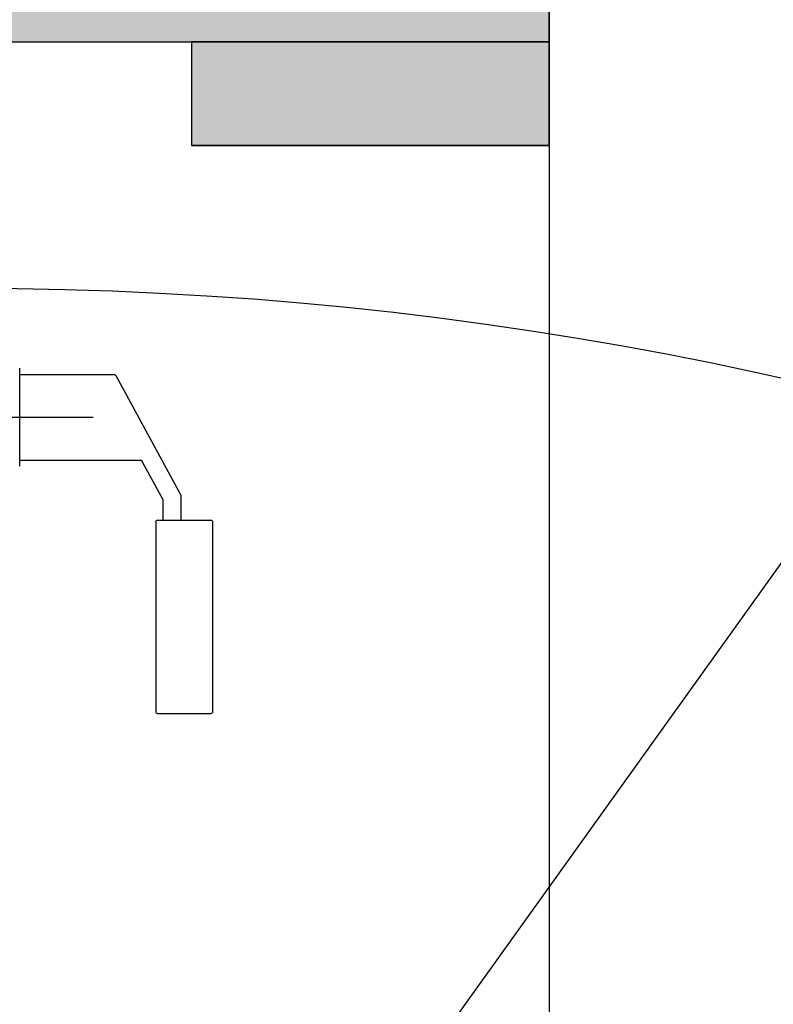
# Model space of a CAD drawing. Extents: x 2 to 87, y -108 to 11.
# Tile 315 of 352: x 49.88 to 50.09, y -31.86 to -31.585. Entities that reach past the tile are written whole.
import ezdxf

# ---------------------------------------------------------------- set-up
doc = ezdxf.new("R2010")
doc.units = 0
doc.header["$MEASUREMENT"] = 0
for name, pattern in [('$BER_SCHNITTEBENE_1_2_', [1.001, 0.001, -1]), ('DOT', [0.25, 0, -0.25]), ('IMPORT-ACAD_ISO10W100', [18.000999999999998, 12, -3, 0.001, -3])]:
    doc.linetypes.add(name, pattern=pattern)
for name, color, linetype in [('10', 7, 'CONTINUOUS'), ('18', 7, 'CONTINUOUS'), ('2', 7, 'CONTINUOUS'), ('23', 7, 'CONTINUOUS'), ('25', 7, 'CONTINUOUS'), ('32', 7, 'CONTINUOUS'), ('6', 7, 'CONTINUOUS'), ('8', 7, 'CONTINUOUS')]:
    doc.layers.add(name, color=color, linetype=linetype)

msp = doc.modelspace()

# ---------------------------------------------------------------- linework, layer by layer
at = {"layer": '10', "color": 7, "linetype": 'Continuous'}
msp.add_line((50.50479999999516, -31.16020000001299), (49.93189999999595, -31.96060000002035), dxfattribs=at)
at = {"layer": '18', "color": 1, "linetype": 'DOT'}
msp.add_lwpolyline([(49.62759999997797, -31.59070000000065), (50.02759999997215, -31.59070000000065), (50.02759999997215, -32.74869999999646), (49.62759999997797, -32.74869999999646)], close=True, dxfattribs=at)
at = {"layer": '2', "color": 62, "linetype": 'Continuous'}
for p, q in [((50.02759999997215, -31.59070000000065), (50.02759999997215, -31.05070000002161)), ((49.62759999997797, -31.59070000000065), (50.02759999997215, -31.59070000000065)), ((50.02759999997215, -31.6197000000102), (50.02759999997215, -32.71970000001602))]:
    msp.add_line(p, q, dxfattribs=at)
at = {"layer": '23', "color": 62, "linetype": 'Continuous'}
msp.add_arc((49.86555182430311, -32.6913034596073), 1.031606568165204, 360, 90, dxfattribs=at)
at = {"layer": '25', "color": 62, "linetype": 'Continuous'}
for p, q in [((50.02759999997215, -31.05070000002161), (50.02759999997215, -31.59070000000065)), ((49.62759999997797, -31.59070000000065), (50.02759999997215, -31.59070000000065)), ((50.02759999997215, -31.59070000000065), (49.92759999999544, -31.59070000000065)), ((49.92759999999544, -31.59070000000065), (49.92759999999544, -31.6197000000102)), ((50.02759999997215, -31.59070000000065), (50.02759999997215, -31.6197000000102)), ((50.02759999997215, -31.6197000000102), (49.92759999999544, -31.6197000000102))]:
    msp.add_line(p, q, dxfattribs=at)
for p in [(49.92759999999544, -31.59070000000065), (50.02759999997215, -31.6197000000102)]:
    msp.add_point(p, dxfattribs=at)
for points in [[(49.62759999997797, -31.05070000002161), (49.62759999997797, -31.59070000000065), (50.02759999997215, -31.59070000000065)], [(49.62759999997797, -31.05070000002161), (50.02759999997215, -31.05070000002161), (50.02759999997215, -31.59070000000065)], [(49.62759999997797, -31.59070000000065), (49.62759999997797, -31.59070000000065), (50.02759999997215, -31.59070000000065)], [(49.92759999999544, -31.59070000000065), (49.92759999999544, -31.59070000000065), (50.02759999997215, -31.59070000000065)], [(49.92759999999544, -31.59070000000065), (49.92759999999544, -31.6197000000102), (50.02759999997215, -31.6197000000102)], [(49.92759999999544, -31.59070000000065), (50.02759999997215, -31.59070000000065), (50.02759999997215, -31.6197000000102)], [(49.92759999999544, -31.6197000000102), (50.02759999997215, -31.6197000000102), (50.02759999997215, -31.6197000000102)]]:
    msp.add_solid(points, dxfattribs=at)
at = {"layer": '32', "color": 62, "linetype": 'Continuous'}
for p, q in [((49.87959999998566, -31.70940000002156), (49.87959999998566, -31.6820000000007)), ((49.91359999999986, -31.70769999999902), (49.9142999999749, -31.70910000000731)), ((49.91759999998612, -31.72500000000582), (49.91759999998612, -31.77800000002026)), ((49.91809999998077, -31.72450000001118), (49.93309999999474, -31.72450000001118)), ((49.93359999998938, -31.77800000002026), (49.93359999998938, -31.72500000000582)), ((49.91809999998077, -31.7785000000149), (49.93309999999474, -31.7785000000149))]:
    msp.add_line(p, q, dxfattribs=at)
at = {"layer": '32', "color": 62, "linetype": 'IMPORT-ACAD_ISO10W100'}
msp.add_line((49.86259999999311, -31.69570000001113), (49.90009999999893, -31.69570000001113), dxfattribs=at)
at = {"layer": '32', "color": 62, "linetype": 'Continuous'}
for points in [[(49.87959999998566, -31.68369999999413), (49.90599999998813, -31.68369999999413), (49.90619999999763, -31.68369999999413), (49.90629999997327, -31.68379999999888), (49.90639999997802, -31.68400000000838), (49.92459999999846, -31.71749999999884)], [(49.87959999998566, -31.70769999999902), (49.91329999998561, -31.70769999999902), (49.91349999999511, -31.70769999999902), (49.91359999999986, -31.70780000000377), (49.91369999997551, -31.70800000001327), (49.91959999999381, -31.71869999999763)], [(49.91959999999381, -31.71869999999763), (49.91959999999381, -31.71880000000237), (49.91959999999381, -31.71890000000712), (49.91959999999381, -31.72450000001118)], [(49.92459999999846, -31.71749999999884), (49.92459999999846, -31.71760000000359), (49.92459999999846, -31.71760000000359), (49.92459999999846, -31.72450000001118)]]:
    msp.add_lwpolyline(points, dxfattribs=at)
for centre, radius, start, end in [((49.91805145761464, -31.72497953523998), 0.0004997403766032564, 89.970225, 180.0297722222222), ((49.93305196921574, -31.72497953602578), 0.00049974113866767, 359.9703138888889, 90.02888333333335), ((49.9180514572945, -31.77798004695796), 0.0004997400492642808, 179.9720222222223, 270.0298083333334), ((49.93305196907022, -31.77798004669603), 0.0004997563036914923, 269.9711361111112, 0.02794444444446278)]:
    msp.add_arc(centre, radius, start, end, dxfattribs=at)
at = {"layer": '6', "color": 62, "linetype": 'Continuous'}
for p, q in [((49.92759999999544, -31.59070000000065), (49.92759999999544, -31.6197000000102)), ((50.02759999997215, -31.59070000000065), (49.92759999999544, -31.59070000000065)), ((50.02759999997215, -31.6197000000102), (50.02759999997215, -31.59070000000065)), ((49.92759999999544, -31.6197000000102), (50.02759999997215, -31.6197000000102))]:
    msp.add_line(p, q, dxfattribs=at)
at = {"layer": '8', "color": 62, "linetype": '$BER_SCHNITTEBENE_1_2_'}
msp.add_line((50.02759999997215, -31.59070000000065), (50.02759999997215, -32.74869999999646), dxfattribs=at)

doc.saveas('drawing.dxf')
